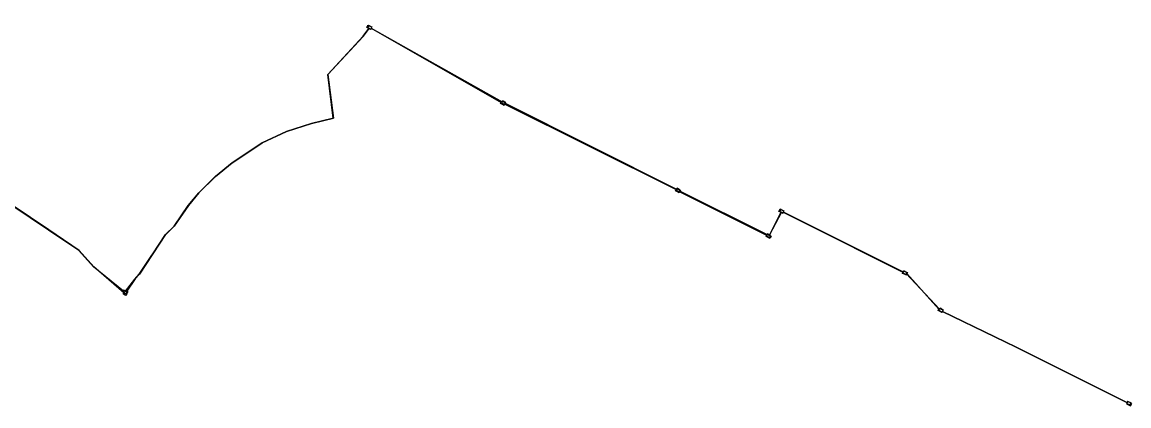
# Model space of a CAD drawing. Extents: x 6494530 to 6506885, y 5884901 to 5892312.
# Drawn here: x 6501000.3 to 6501282.6, y 5888605.7 to 5888703.5 of the extents above; entities that cross this region are included whole.
import ezdxf

# ---------------------------------------------------------------- set-up
doc = ezdxf.new("R2010")
doc.units = 0
for name, color, linetype in [('studnie do wyrysu', 7, 'Continuous'), ('trasa rurociągu do wyrysu', 7, 'Continuous'), ('W ISTN OTK96J', 7, 'Continuous')]:
    doc.layers.add(name, color=color, linetype=linetype)

# ---------------------------------------------------------------- blocks, each defined once
blk = doc.blocks.new('TEARM3_2')
at = {"layer": 'studnie do wyrysu'}
blk.add_lwpolyline([(0, 0.35), (0.55, 0.35), (0.55, 0), (0.55, -0.35), (0, -0.35), (-0.55, -0.35), (-0.55, 0), (-0.55, 0.35)], close=True, dxfattribs=at)

msp = doc.modelspace()

# ---------------------------------------------------------------- linework, layer by layer
at = {"layer": 'studnie do wyrysu'}
msp.add_lwpolyline([(6501281.92, 5888606.24), (6501283, 5888605.74), (6501283.29, 5888606.37), (6501282.21, 5888606.86)], close=True, dxfattribs=at)
msp.add_lwpolyline([(6501281.92, 5888606.24), (6501283, 5888605.74), (6501283.29, 5888606.37), (6501282.21, 5888606.86)], close=True, dxfattribs=at)
msp.add_lwpolyline([(6501281.92, 5888606.24), (6501283, 5888605.74), (6501283.29, 5888606.37), (6501282.21, 5888606.86)], close=True, dxfattribs=at)
msp.add_lwpolyline([(6501281.92, 5888606.24), (6501283, 5888605.74), (6501283.29, 5888606.37), (6501282.21, 5888606.86)], close=True, dxfattribs=at)
msp.add_lwpolyline([(6501281.92, 5888606.24), (6501283, 5888605.74), (6501283.29, 5888606.37), (6501282.21, 5888606.86)], close=True, dxfattribs=at)
msp.add_lwpolyline([(6501281.92, 5888606.24), (6501283, 5888605.74), (6501283.29, 5888606.37), (6501282.21, 5888606.86)], close=True, dxfattribs=at)
at = {"layer": 'trasa rurociągu do wyrysu'}
for p, q in [((6501089.35, 5888701.93), (6501122.44, 5888683.05)), ((6501089.35, 5888701.93), (6501122.44, 5888683.05)), ((6501089.35, 5888701.93), (6501122.44, 5888683.05)), ((6501089.35, 5888701.93), (6501122.44, 5888683.05)), ((6501089.35, 5888701.93), (6501122.44, 5888683.05)), ((6501089.35, 5888701.93), (6501122.44, 5888683.05)), ((6501123.43, 5888682.58), (6501167.08, 5888660.81)), ((6501123.43, 5888682.58), (6501167.08, 5888660.81)), ((6501123.43, 5888682.58), (6501167.08, 5888660.81)), ((6501123.43, 5888682.58), (6501167.08, 5888660.81)), ((6501123.43, 5888682.58), (6501167.08, 5888660.81)), ((6501123.43, 5888682.58), (6501167.08, 5888660.81)), ((6501168.03, 5888660.24), (6501190.21, 5888649.18)), ((6501168.03, 5888660.24), (6501190.21, 5888649.18)), ((6501168.03, 5888660.24), (6501190.21, 5888649.18)), ((6501168.03, 5888660.24), (6501190.21, 5888649.18)), ((6501168.03, 5888660.24), (6501190.21, 5888649.18)), ((6501168.03, 5888660.24), (6501190.21, 5888649.18)), ((6501193.77, 5888655.04), (6501190.94, 5888649.19)), ((6501193.77, 5888655.04), (6501190.94, 5888649.19)), ((6501193.77, 5888655.04), (6501190.94, 5888649.19)), ((6501193.77, 5888655.04), (6501190.94, 5888649.19)), ((6501193.77, 5888655.04), (6501190.94, 5888649.19)), ((6501193.77, 5888655.04), (6501190.94, 5888649.19)), ((6501225.97, 5888639.41), (6501234.08, 5888630.37)), ((6501225.97, 5888639.41), (6501234.08, 5888630.37)), ((6501225.97, 5888639.41), (6501234.08, 5888630.37)), ((6501225.97, 5888639.41), (6501234.08, 5888630.37)), ((6501225.97, 5888639.41), (6501234.08, 5888630.37)), ((6501225.97, 5888639.41), (6501234.08, 5888630.37))]:
    msp.add_line(p, q, dxfattribs=at)
for points in [[(6501026.25, 5888634.49), (6501018.59, 5888641.14), (6501014.83, 5888645.34), (6501007.1, 5888650.55), (6500992.7, 5888660.13), (6500976.1, 5888670.49), (6500966.78, 5888677.03), (6500966, 5888677.4), (6500956, 5888675.51), (6500936.8, 5888687.41), (6500926.2, 5888693.92), (6500919.8, 5888697.72), (6500918, 5888697.78), (6500915.6, 5888696.81), (6500913.6, 5888698.03), (6500905.25, 5888703.46)], [(6501026.25, 5888634.49), (6501018.59, 5888641.14), (6501014.83, 5888645.34), (6501007.1, 5888650.55), (6500992.7, 5888660.13), (6500976.1, 5888670.49), (6500966.78, 5888677.03), (6500966, 5888677.4), (6500956, 5888675.51), (6500936.8, 5888687.41), (6500926.2, 5888693.92), (6500919.8, 5888697.72), (6500918, 5888697.78), (6500915.6, 5888696.81), (6500913.6, 5888698.03), (6500905.25, 5888703.46)], [(6501026.25, 5888634.49), (6501018.59, 5888641.14), (6501014.83, 5888645.34), (6501007.1, 5888650.55), (6500992.7, 5888660.13), (6500976.1, 5888670.49), (6500966.78, 5888677.03), (6500966, 5888677.4), (6500956, 5888675.51), (6500936.8, 5888687.41), (6500926.2, 5888693.92), (6500919.8, 5888697.72), (6500918, 5888697.78), (6500915.6, 5888696.81), (6500913.6, 5888698.03), (6500905.25, 5888703.46)], [(6501026.25, 5888634.49), (6501018.59, 5888641.14), (6501014.83, 5888645.34), (6501007.1, 5888650.55), (6500992.7, 5888660.13), (6500976.1, 5888670.49), (6500966.78, 5888677.03), (6500966, 5888677.4), (6500956, 5888675.51), (6500936.8, 5888687.41), (6500926.2, 5888693.92), (6500919.8, 5888697.72), (6500918, 5888697.78), (6500915.6, 5888696.81), (6500913.6, 5888698.03), (6500905.25, 5888703.46)], [(6501026.25, 5888634.49), (6501018.59, 5888641.14), (6501014.83, 5888645.34), (6501007.1, 5888650.55), (6500992.7, 5888660.13), (6500976.1, 5888670.49), (6500966.78, 5888677.03), (6500966, 5888677.4), (6500956, 5888675.51), (6500936.8, 5888687.41), (6500926.2, 5888693.92), (6500919.8, 5888697.72), (6500918, 5888697.78), (6500915.6, 5888696.81), (6500913.6, 5888698.03), (6500905.25, 5888703.46)], [(6501026.25, 5888634.49), (6501018.59, 5888641.14), (6501014.83, 5888645.34), (6501007.1, 5888650.55), (6500992.7, 5888660.13), (6500976.1, 5888670.49), (6500966.78, 5888677.03), (6500966, 5888677.4), (6500956, 5888675.51), (6500936.8, 5888687.41), (6500926.2, 5888693.92), (6500919.8, 5888697.72), (6500918, 5888697.78), (6500915.6, 5888696.81), (6500913.6, 5888698.03), (6500905.25, 5888703.46)], [(6501088.7, 5888701.85), (6501087.3, 5888699.88), (6501078.3, 5888690.15), (6501079.7, 5888679.03), (6501074.1, 5888677.65), (6501067.7, 5888675.61), (6501061.55, 5888672.73), (6501058.4, 5888670.62), (6501053.9, 5888667.63), (6501049.6, 5888664.16), (6501045.4, 5888659.99), (6501042.7, 5888656.75), (6501039.1, 5888651.51), (6501036.9, 5888649.36), (6501030.2, 5888639.27), (6501029.1, 5888638.06), (6501026.99, 5888634.95)], [(6501026.99, 5888634.95), (6501029.1, 5888638.06), (6501030.2, 5888639.27), (6501036.9, 5888649.36), (6501039.1, 5888651.51), (6501042.7, 5888656.75), (6501045.4, 5888659.99), (6501049.6, 5888664.16), (6501053.9, 5888667.63), (6501058.4, 5888670.62), (6501061.55, 5888672.73), (6501067.7, 5888675.61), (6501074.1, 5888677.65), (6501079.7, 5888679.03), (6501078.3, 5888690.15), (6501087.3, 5888699.88), (6501088.7, 5888701.86)], [(6501026.99, 5888634.95), (6501029.1, 5888638.06), (6501030.2, 5888639.27), (6501036.9, 5888649.36), (6501039.1, 5888651.51), (6501042.7, 5888656.75), (6501045.4, 5888659.99), (6501049.6, 5888664.16), (6501053.9, 5888667.63), (6501058.4, 5888670.62), (6501061.55, 5888672.73), (6501067.7, 5888675.61), (6501074.1, 5888677.65), (6501079.7, 5888679.03), (6501078.3, 5888690.15), (6501087.3, 5888699.88), (6501088.7, 5888701.86)], [(6501088.7, 5888701.85), (6501087.3, 5888699.88), (6501078.3, 5888690.15), (6501079.7, 5888679.03), (6501074.1, 5888677.65), (6501067.7, 5888675.61), (6501061.55, 5888672.73), (6501058.4, 5888670.62), (6501053.9, 5888667.63), (6501049.6, 5888664.16), (6501045.4, 5888659.99), (6501042.7, 5888656.75), (6501039.1, 5888651.51), (6501036.9, 5888649.36), (6501030.2, 5888639.27), (6501029.1, 5888638.06), (6501026.99, 5888634.95)], [(6501026.99, 5888634.95), (6501029.1, 5888638.06), (6501030.2, 5888639.27), (6501036.9, 5888649.36), (6501039.1, 5888651.51), (6501042.7, 5888656.75), (6501045.4, 5888659.99), (6501049.6, 5888664.16), (6501053.9, 5888667.63), (6501058.4, 5888670.62), (6501061.55, 5888672.73), (6501067.7, 5888675.61), (6501074.1, 5888677.65), (6501079.7, 5888679.03), (6501078.3, 5888690.15), (6501087.3, 5888699.88), (6501088.7, 5888701.86)], [(6501026.99, 5888634.95), (6501029.1, 5888638.06), (6501030.2, 5888639.27), (6501036.9, 5888649.36), (6501039.1, 5888651.51), (6501042.7, 5888656.75), (6501045.4, 5888659.99), (6501049.6, 5888664.16), (6501053.9, 5888667.63), (6501058.4, 5888670.62), (6501061.55, 5888672.73), (6501067.7, 5888675.61), (6501074.1, 5888677.65), (6501079.7, 5888679.03), (6501078.3, 5888690.15), (6501087.3, 5888699.88), (6501088.7, 5888701.86)], [(6501088.7, 5888701.85), (6501087.3, 5888699.88), (6501078.3, 5888690.15), (6501079.7, 5888679.03), (6501074.1, 5888677.65), (6501067.7, 5888675.61), (6501061.55, 5888672.73), (6501058.4, 5888670.62), (6501053.9, 5888667.63), (6501049.6, 5888664.16), (6501045.4, 5888659.99), (6501042.7, 5888656.75), (6501039.1, 5888651.51), (6501036.9, 5888649.36), (6501030.2, 5888639.27), (6501029.1, 5888638.06), (6501026.99, 5888634.95)], [(6501026.99, 5888634.95), (6501029.1, 5888638.06), (6501030.2, 5888639.27), (6501036.9, 5888649.36), (6501039.1, 5888651.51), (6501042.7, 5888656.75), (6501045.4, 5888659.99), (6501049.6, 5888664.16), (6501053.9, 5888667.63), (6501058.4, 5888670.62), (6501061.55, 5888672.73), (6501067.7, 5888675.61), (6501074.1, 5888677.65), (6501079.7, 5888679.03), (6501078.3, 5888690.15), (6501087.3, 5888699.88), (6501088.7, 5888701.86)], [(6501026.99, 5888634.95), (6501029.1, 5888638.06), (6501030.2, 5888639.27), (6501036.9, 5888649.36), (6501039.1, 5888651.51), (6501042.7, 5888656.75), (6501045.4, 5888659.99), (6501049.6, 5888664.16), (6501053.9, 5888667.63), (6501058.4, 5888670.62), (6501061.55, 5888672.73), (6501067.7, 5888675.61), (6501074.1, 5888677.65), (6501079.7, 5888679.03), (6501078.3, 5888690.15), (6501087.3, 5888699.88), (6501088.7, 5888701.86)], [(6501088.7, 5888701.85), (6501087.3, 5888699.88), (6501078.3, 5888690.15), (6501079.7, 5888679.03), (6501074.1, 5888677.65), (6501067.7, 5888675.61), (6501061.55, 5888672.73), (6501058.4, 5888670.62), (6501053.9, 5888667.63), (6501049.6, 5888664.16), (6501045.4, 5888659.99), (6501042.7, 5888656.75), (6501039.1, 5888651.51), (6501036.9, 5888649.36), (6501030.2, 5888639.27), (6501029.1, 5888638.06), (6501026.99, 5888634.95)], [(6501026.99, 5888634.95), (6501029.1, 5888638.06), (6501030.2, 5888639.27), (6501036.9, 5888649.36), (6501039.1, 5888651.51), (6501042.7, 5888656.75), (6501045.4, 5888659.99), (6501049.6, 5888664.16), (6501053.9, 5888667.63), (6501058.4, 5888670.62), (6501061.55, 5888672.73), (6501067.7, 5888675.61), (6501074.1, 5888677.65), (6501079.7, 5888679.03), (6501078.3, 5888690.15), (6501087.3, 5888699.88), (6501088.7, 5888701.86)], [(6501026.99, 5888634.95), (6501029.1, 5888638.06), (6501030.2, 5888639.27), (6501036.9, 5888649.36), (6501039.1, 5888651.51), (6501042.7, 5888656.75), (6501045.4, 5888659.99), (6501049.6, 5888664.16), (6501053.9, 5888667.63), (6501058.4, 5888670.62), (6501061.55, 5888672.73), (6501067.7, 5888675.61), (6501074.1, 5888677.65), (6501079.7, 5888679.03), (6501078.3, 5888690.15), (6501087.3, 5888699.88), (6501088.7, 5888701.86)], [(6501026.99, 5888634.95), (6501029.1, 5888638.06), (6501030.2, 5888639.27), (6501036.9, 5888649.36), (6501039.1, 5888651.51), (6501042.7, 5888656.75), (6501045.4, 5888659.99), (6501049.6, 5888664.16), (6501053.9, 5888667.63), (6501058.4, 5888670.62), (6501061.55, 5888672.73), (6501067.7, 5888675.61), (6501074.1, 5888677.65), (6501079.7, 5888679.03), (6501078.3, 5888690.15), (6501087.3, 5888699.88), (6501088.7, 5888701.86)], [(6501026.99, 5888634.95), (6501029.1, 5888638.06), (6501030.2, 5888639.27), (6501036.9, 5888649.36), (6501039.1, 5888651.51), (6501042.7, 5888656.75), (6501045.4, 5888659.99), (6501049.6, 5888664.16), (6501053.9, 5888667.63), (6501058.4, 5888670.62), (6501061.55, 5888672.73), (6501067.7, 5888675.61), (6501074.1, 5888677.65), (6501079.7, 5888679.03), (6501078.3, 5888690.15), (6501087.3, 5888699.88), (6501088.7, 5888701.86)], [(6501026.99, 5888634.95), (6501029.1, 5888638.06), (6501030.2, 5888639.27), (6501036.9, 5888649.36), (6501039.1, 5888651.51), (6501042.7, 5888656.75), (6501045.4, 5888659.99), (6501049.6, 5888664.16), (6501053.9, 5888667.63), (6501058.4, 5888670.62), (6501061.55, 5888672.73), (6501067.7, 5888675.61), (6501074.1, 5888677.65), (6501079.7, 5888679.03), (6501078.3, 5888690.15), (6501087.3, 5888699.88), (6501088.7, 5888701.86)], [(6501026.99, 5888634.95), (6501029.1, 5888638.06), (6501030.2, 5888639.27), (6501036.9, 5888649.36), (6501039.1, 5888651.51), (6501042.7, 5888656.75), (6501045.4, 5888659.99), (6501049.6, 5888664.16), (6501053.9, 5888667.63), (6501058.4, 5888670.62), (6501061.55, 5888672.73), (6501067.7, 5888675.61), (6501074.1, 5888677.65), (6501079.7, 5888679.03), (6501078.3, 5888690.15), (6501087.3, 5888699.88), (6501088.7, 5888701.86)], [(6501088.7, 5888701.85), (6501087.3, 5888699.88), (6501078.3, 5888690.15), (6501079.7, 5888679.03), (6501074.1, 5888677.65), (6501067.7, 5888675.61), (6501061.55, 5888672.73), (6501058.4, 5888670.62), (6501053.9, 5888667.63), (6501049.6, 5888664.16), (6501045.4, 5888659.99), (6501042.7, 5888656.75), (6501039.1, 5888651.51), (6501036.9, 5888649.36), (6501030.2, 5888639.27), (6501029.1, 5888638.06), (6501026.99, 5888634.95)], [(6501088.7, 5888701.85), (6501087.3, 5888699.88), (6501078.3, 5888690.15), (6501079.7, 5888679.03), (6501074.1, 5888677.65), (6501067.7, 5888675.61), (6501061.55, 5888672.73), (6501058.4, 5888670.62), (6501053.9, 5888667.63), (6501049.6, 5888664.16), (6501045.4, 5888659.99), (6501042.7, 5888656.75), (6501039.1, 5888651.51), (6501036.9, 5888649.36), (6501030.2, 5888639.27), (6501029.1, 5888638.06), (6501026.99, 5888634.95)], [(6501089.35, 5888701.93), (6501122.44, 5888683.05)], [(6501089.35, 5888701.93), (6501122.44, 5888683.05)], [(6501089.35, 5888701.93), (6501122.44, 5888683.05)], [(6501089.35, 5888701.93), (6501122.44, 5888683.05)], [(6501089.35, 5888701.93), (6501122.44, 5888683.05)], [(6501089.35, 5888701.93), (6501122.44, 5888683.05)], [(6501190.21, 5888649.17), (6501168.03, 5888660.24)], [(6501190.21, 5888649.17), (6501168.03, 5888660.24)], [(6501190.21, 5888649.17), (6501168.03, 5888660.24)], [(6501190.21, 5888649.17), (6501168.03, 5888660.24)], [(6501190.21, 5888649.17), (6501168.03, 5888660.24)], [(6501190.21, 5888649.17), (6501168.03, 5888660.24)], [(6501194.39, 5888655.05), (6501200, 5888652.25), (6501224.93, 5888639.77)], [(6501194.39, 5888655.05), (6501200, 5888652.25), (6501224.93, 5888639.77)], [(6501194.39, 5888655.05), (6501200, 5888652.25), (6501224.93, 5888639.77)], [(6501194.39, 5888655.05), (6501200, 5888652.25), (6501224.93, 5888639.77)], [(6501194.39, 5888655.05), (6501200, 5888652.25), (6501224.93, 5888639.77)], [(6501194.39, 5888655.05), (6501200, 5888652.25), (6501224.93, 5888639.77)], [(6501235.02, 5888629.79), (6501253.66, 5888620.74), (6501282.07, 5888606.57)], [(6501235.02, 5888629.79), (6501253.66, 5888620.74), (6501282.07, 5888606.57)], [(6501235.02, 5888629.79), (6501253.66, 5888620.74), (6501282.07, 5888606.57)], [(6501235.02, 5888629.79), (6501253.66, 5888620.74), (6501282.07, 5888606.57)], [(6501235.02, 5888629.79), (6501253.66, 5888620.74), (6501282.07, 5888606.57)], [(6501235.02, 5888629.79), (6501253.66, 5888620.74), (6501282.07, 5888606.57)]]:
    msp.add_lwpolyline(points, dxfattribs=at)
at = {"layer": 'W ISTN OTK96J'}
for p, q in [((6501089.35, 5888701.97), (6501122.73, 5888683.21)), ((6501123.49, 5888682.8), (6501167.22, 5888660.92)), ((6501167.98, 5888660.51), (6501190.29, 5888649.39)), ((6501193.94, 5888655.07), (6501190.87, 5888649.26)), ((6501225.78, 5888639.45), (6501234.27, 5888630.35))]:
    msp.add_line(p, q, dxfattribs=at)
for points in [[(6501026.11, 5888634.94), (6501018.53, 5888641.12), (6501014.77, 5888645.32), (6501007.04, 5888650.53), (6500992.64, 5888660.11), (6500976.04, 5888670.47), (6500966.71, 5888677.01), (6500965.94, 5888677.38), (6500955.94, 5888675.49), (6500936.74, 5888687.39), (6500926.14, 5888693.9), (6500919.74, 5888697.7), (6500917.94, 5888697.76), (6500915.54, 5888696.79), (6500913.54, 5888698.01), (6500905, 5888703.47)], [(6501026.63, 5888634.99), (6501029.04, 5888638.04), (6501030.14, 5888639.25), (6501036.84, 5888649.34), (6501039.04, 5888651.49), (6501042.64, 5888656.73), (6501045.34, 5888659.97), (6501049.54, 5888664.14), (6501053.84, 5888667.61), (6501058.34, 5888670.6), (6501061.49, 5888672.71), (6501067.64, 5888675.59), (6501074.04, 5888677.63), (6501079.64, 5888679.01), (6501078.24, 5888690.13), (6501087.24, 5888699.86), (6501088.81, 5888701.91)], [(6501194.42, 5888655.16), (6501200.02, 5888652.35), (6501224.96, 5888639.88)], [(6501234.98, 5888629.84), (6501253.74, 5888620.78), (6501282.15, 5888606.62)]]:
    msp.add_lwpolyline(points, dxfattribs=at)
for points in [[(6501089.46, 5888702.21), (6501088.7, 5888702.62), (6501088.43, 5888702.12), (6501089.19, 5888701.71)], [(6501123.62, 5888683.05), (6501122.86, 5888683.46), (6501122.59, 5888682.96), (6501123.35, 5888682.55)], [(6501168.11, 5888660.76), (6501167.35, 5888661.17), (6501167.08, 5888660.67), (6501167.84, 5888660.26)], [(6501194.59, 5888655.36), (6501193.83, 5888655.77), (6501193.56, 5888655.27), (6501194.32, 5888654.86)], [(6501191.14, 5888649.13), (6501190.38, 5888649.54), (6501190.11, 5888649.04), (6501190.87, 5888648.63)], [(6501225.91, 5888639.7), (6501225.15, 5888640.11), (6501224.88, 5888639.61), (6501225.64, 5888639.2)], [(6501027.01, 5888634.78), (6501026.25, 5888635.19), (6501025.98, 5888634.69), (6501026.74, 5888634.28)], [(6501235.16, 5888630.06), (6501234.5, 5888630.61), (6501234.13, 5888630.18), (6501234.8, 5888629.62)], [(6501283.07, 5888606.55), (6501282.26, 5888606.85), (6501282.06, 5888606.32), (6501282.87, 5888606.01)]]:
    msp.add_lwpolyline(points, close=True, dxfattribs=at)

# ---------------------------------------------------------------- block references
at = {"layer": 'studnie do wyrysu'}
for p, xscale, yscale, rotation in [((6501088.85, 5888702.17), 0.9999987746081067, 0.9999987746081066, -25.535393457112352), ((6501088.85, 5888702.17), 0.9999987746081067, 0.9999987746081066, -25.535393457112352), ((6501088.85, 5888702.17), 0.9999987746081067, 0.9999987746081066, -25.535393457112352), ((6501088.85, 5888702.17), 0.9999987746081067, 0.9999987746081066, -25.535393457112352), ((6501088.85, 5888702.17), 0.9999987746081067, 0.9999987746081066, -25.535393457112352), ((6501088.85, 5888702.17), 0.9999987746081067, 0.9999987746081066, -25.535393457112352), ((6501122.93, 5888682.82), 0.9999987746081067, 0.9999987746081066, -25.535393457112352), ((6501122.93, 5888682.82), 0.9999987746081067, 0.9999987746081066, -25.535393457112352), ((6501122.93, 5888682.82), 0.9999987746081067, 0.9999987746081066, -25.535393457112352), ((6501122.93, 5888682.82), 0.9999987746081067, 0.9999987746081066, -25.535393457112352), ((6501122.93, 5888682.82), 0.9999987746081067, 0.9999987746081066, -25.535393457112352), ((6501122.93, 5888682.82), 0.9999987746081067, 0.9999987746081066, -25.535393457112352), ((6501167.57, 5888660.56), 0.9999981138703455, 0.9999981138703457, -26.619937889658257), ((6501167.57, 5888660.56), 0.9999981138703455, 0.9999981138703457, -26.619937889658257), ((6501167.57, 5888660.56), 0.9999981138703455, 0.9999981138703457, -26.619937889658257), ((6501167.57, 5888660.56), 0.9999981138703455, 0.9999981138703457, -26.619937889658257), ((6501167.57, 5888660.56), 0.9999981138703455, 0.9999981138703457, -26.619937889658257), ((6501167.57, 5888660.56), 0.9999981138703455, 0.9999981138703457, -26.619937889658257), ((6501193.93, 5888655.35), 0.9999976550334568, 0.9999976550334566, -26.56505117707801), ((6501193.93, 5888655.35), 0.9999976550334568, 0.9999976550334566, -26.56505117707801), ((6501193.93, 5888655.35), 0.9999976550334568, 0.9999976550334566, -26.56505117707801), ((6501193.93, 5888655.35), 0.9999976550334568, 0.9999976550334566, -26.56505117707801), ((6501193.93, 5888655.35), 0.9999976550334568, 0.9999976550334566, -26.56505117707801), ((6501193.93, 5888655.35), 0.9999976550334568, 0.9999976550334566, -26.56505117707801), ((6501190.7, 5888648.92), 0.9999982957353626, 0.9999982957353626, -27.480624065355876), ((6501190.7, 5888648.92), 0.9999982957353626, 0.9999982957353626, -27.480624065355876), ((6501190.7, 5888648.92), 0.9999982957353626, 0.9999982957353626, -27.480624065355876), ((6501190.7, 5888648.92), 0.9999982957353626, 0.9999982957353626, -27.480624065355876), ((6501190.7, 5888648.92), 0.9999982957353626, 0.9999982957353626, -27.480624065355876), ((6501190.7, 5888648.92), 0.9999982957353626, 0.9999982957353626, -27.480624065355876), ((6501225.45, 5888639.58), 0.9999981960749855, 0.9999981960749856, -21.054406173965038), ((6501225.45, 5888639.58), 0.9999981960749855, 0.9999981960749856, -21.054406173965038), ((6501225.45, 5888639.58), 0.9999981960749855, 0.9999981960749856, -21.054406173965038), ((6501225.45, 5888639.58), 0.9999981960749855, 0.9999981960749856, -21.054406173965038), ((6501225.45, 5888639.58), 0.9999981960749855, 0.9999981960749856, -21.054406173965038), ((6501225.45, 5888639.58), 0.9999981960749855, 0.9999981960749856, -21.054406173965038), ((6501026.68, 5888634.5), 1.0000027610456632, 1.0000027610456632, 55.539144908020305), ((6501026.68, 5888634.5), 1.0000027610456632, 1.0000027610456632, 55.539144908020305), ((6501026.68, 5888634.5), 1.0000027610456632, 1.0000027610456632, 55.539144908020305), ((6501026.68, 5888634.5), 1.0000027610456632, 1.0000027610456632, 55.539144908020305), ((6501026.68, 5888634.5), 1.0000027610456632, 1.0000027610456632, 55.539144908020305), ((6501026.68, 5888634.5), 1.0000027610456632, 1.0000027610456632, 55.539144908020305), ((6501234.55, 5888630.09), 0.9999993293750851, 0.9999993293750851, -24.588143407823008), ((6501234.55, 5888630.09), 0.9999993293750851, 0.9999993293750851, -24.588143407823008), ((6501234.55, 5888630.09), 0.9999993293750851, 0.9999993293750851, -24.588143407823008), ((6501234.55, 5888630.09), 0.9999993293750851, 0.9999993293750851, -24.588143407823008), ((6501234.55, 5888630.09), 0.9999993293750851, 0.9999993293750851, -24.588143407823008), ((6501234.55, 5888630.09), 0.9999993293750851, 0.9999993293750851, -24.588143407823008)]:
    msp.add_blockref('TEARM3_2', p, dxfattribs=dict(at, xscale=xscale, yscale=yscale, rotation=rotation))

doc.saveas('drawing.dxf')
